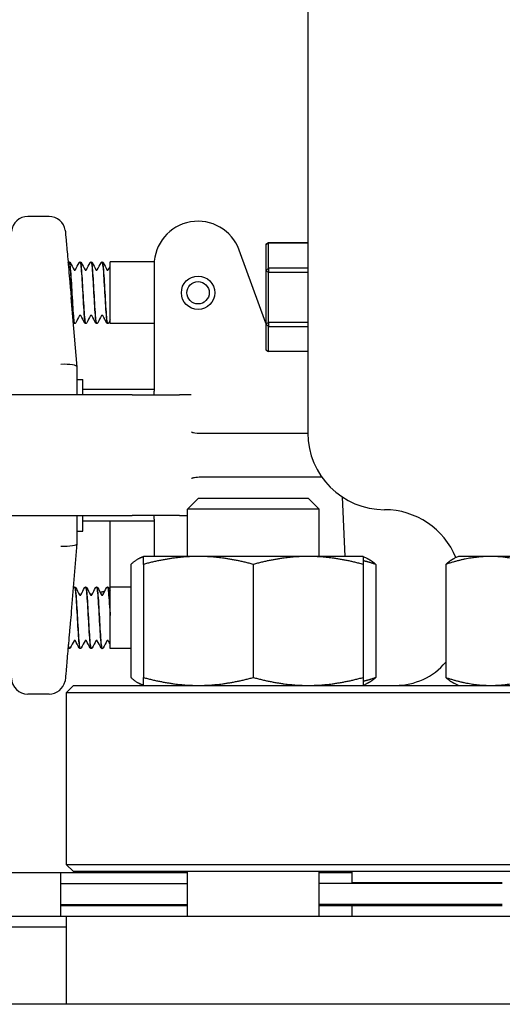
# Model space of a CAD drawing. Header units: inches. Extents: x 24 to 1128, y -74 to 748.
# Tile 455 of 557: x 942.63 to 945.38, y 308.81 to 314.41. Entities that reach past the tile are written whole.
import ezdxf

# ---------------------------------------------------------------- set-up
doc = ezdxf.new("R2010")
doc.units = ezdxf.units.IN
doc.header["$LTSCALE"] = 32
doc.header["$MEASUREMENT"] = 0
doc.layers.add('Visible (ANSI)', color=7, linetype='Continuous', lineweight=30)

msp = doc.modelspace()

# ---------------------------------------------------------------- linework, layer by layer
at = {"layer": 'Visible (ANSI)'}
for p, q in [((944.27104, 316.59141), (944.27104, 312.05766)), ((942.79763, 313.28941), (942.67729, 313.28941)), ((944.03229, 313.12966), (944.04791, 313.13996)), ((944.04791, 313.13982), (944.03229, 313.12966)), ((944.03229, 313.12966), (944.03229, 312.97859)), ((944.04791, 313.13996), (944.04791, 313.13982)), ((944.27104, 313.13996), (944.04791, 313.13996)), ((944.04791, 313.13982), (944.27104, 313.13982)), ((944.04791, 312.99541), (944.04791, 313.13982)), ((944.03229, 312.68208), (943.88096, 313.09785)), ((942.91277, 313.03016), (942.91215, 313.03016)), ((942.97533, 313.03016), (942.97471, 313.03016)), ((943.03789, 313.03016), (943.03727, 313.03016)), ((943.10045, 313.03016), (943.09983, 313.03016)), ((943.14604, 312.68016), (943.14604, 313.03016)), ((943.39667, 313.03016), (943.14604, 313.03016)), ((943.39604, 313.01234), (943.39604, 312.47908)), ((944.03229, 312.97859), (944.04791, 312.99541)), ((944.04791, 312.99541), (944.04791, 312.97191)), ((944.27104, 312.99541), (944.04791, 312.99541)), ((944.04791, 312.97191), (944.03229, 312.97859)), ((944.03229, 312.97859), (944.03229, 312.67909)), ((944.04791, 312.97191), (944.27104, 312.97191)), ((944.04791, 312.68562), (944.04791, 312.97191)), ((942.95852, 312.43233), (942.92393, 312.82775)), ((942.94405, 312.68016), (942.94343, 312.68016)), ((943.00661, 312.68016), (943.00599, 312.68016)), ((943.06917, 312.68016), (943.06855, 312.68016)), ((943.13174, 312.68016), (943.13111, 312.68016)), ((943.39604, 312.68016), (943.14604, 312.68016)), ((944.03229, 312.67909), (944.04791, 312.68562)), ((944.04791, 312.66225), (944.03229, 312.67909)), ((944.03229, 312.67909), (944.03229, 312.53067)), ((944.04791, 312.68562), (944.04791, 312.66225)), ((944.27104, 312.68562), (944.04791, 312.68562)), ((944.04791, 312.66225), (944.27104, 312.66225)), ((944.04791, 312.52037), (944.04791, 312.66225)), ((944.03229, 312.53067), (944.04791, 312.52037)), ((944.27104, 312.52037), (944.04791, 312.52037)), ((942.95852, 312.43233), (942.95854, 312.43216)), ((942.95854, 312.27391), (942.95854, 312.43216)), ((943.39604, 312.47908), (943.39604, 312.29426)), ((942.95854, 312.36141), (942.98979, 312.36141)), ((942.98979, 312.27391), (942.98979, 312.36141)), ((943.27104, 312.27391), (942.14604, 312.27391)), ((943.39604, 312.30516), (942.98979, 312.30516)), ((943.27104, 312.27391), (943.53963, 312.27391)), ((943.39604, 312.27391), (943.39604, 312.29426)), ((943.60772, 312.27391), (943.53963, 312.27391)), ((943.68609, 312.05516), (943.77858, 312.05516)), ((943.77858, 312.05516), (944.2058, 312.05516)), ((944.2058, 312.05516), (944.27105, 312.05516)), ((943.77858, 311.80516), (943.68609, 311.80516)), ((944.2058, 311.80516), (943.77858, 311.80516)), ((944.35126, 311.80516), (944.2058, 311.80516)), ((943.64819, 311.68516), (943.58569, 311.62266)), ((943.64819, 311.68516), (944.27319, 311.68516)), ((944.27319, 311.68516), (944.33569, 311.62266)), ((944.4663, 311.69335), (944.481, 311.35416)), ((942.14604, 311.58641), (943.27104, 311.58641)), ((942.95854, 311.42817), (942.95854, 311.58641)), ((942.98979, 311.49891), (942.98979, 311.58641)), ((943.53963, 311.58641), (943.27104, 311.58641)), ((943.39604, 311.56607), (943.39604, 311.58641)), ((943.53963, 311.58641), (943.58569, 311.58641)), ((944.33569, 311.62266), (943.58569, 311.62266)), ((943.58569, 311.35416), (943.58569, 311.62266)), ((944.33569, 311.35416), (944.33569, 311.62266)), ((943.39604, 311.55516), (942.98979, 311.55516)), ((943.14384, 311.55516), (943.14384, 311.16453)), ((943.39604, 311.56607), (943.39604, 311.38125)), ((942.95854, 311.49891), (942.98979, 311.49891)), ((942.92472, 311.04158), (942.95852, 311.42799)), ((942.95854, 311.42817), (942.95852, 311.42799)), ((943.39604, 311.38125), (943.39604, 311.35416)), ((943.26359, 311.30908), (943.26359, 310.66525)), ((943.33569, 311.35416), (943.31364, 311.34388)), ((943.64819, 311.35416), (943.33569, 311.35416)), ((943.33569, 311.30908), (943.33569, 310.66525)), ((944.27319, 311.35416), (943.64819, 311.35416)), ((943.96069, 311.30908), (943.96069, 310.66525)), ((944.58569, 311.35416), (944.27319, 311.35416)), ((944.58569, 311.35416), (944.60773, 311.34388)), ((944.58569, 311.30908), (944.58569, 310.66525)), ((944.65778, 311.30908), (944.65778, 310.66525)), ((945.0563, 311.30908), (945.0563, 310.66525)), ((945.1284, 311.35416), (945.10635, 311.34388)), ((945.31146, 311.35416), (945.1284, 311.35416)), ((945.91516, 311.35416), (945.31146, 311.35416)), ((942.94405, 311.18016), (942.94343, 311.18016)), ((943.00661, 311.18016), (943.00599, 311.18016)), ((943.06917, 311.18016), (943.06855, 311.18016)), ((943.13174, 311.18016), (943.13111, 311.18016)), ((943.14377, 311.16451), (943.14384, 311.16453)), ((943.14604, 310.83016), (943.14604, 311.18016)), ((943.26359, 311.18016), (943.14604, 311.18016)), ((943.14604, 311.0286), (943.14604, 311.01775)), ((942.90611, 310.83437), (942.90605, 310.8345)), ((942.91277, 310.83016), (942.91215, 310.83016)), ((942.97533, 310.83016), (942.97471, 310.83016)), ((943.03789, 310.83016), (943.03727, 310.83016)), ((943.10045, 310.83016), (943.09983, 310.83016)), ((943.26359, 310.83016), (943.14604, 310.83016)), ((942.9377, 310.62016), (942.89604, 310.5785)), ((951.14604, 310.5785), (942.89604, 310.5785)), ((942.89604, 310.5785), (942.89604, 309.60183)), ((942.9377, 310.62016), (951.10437, 310.62016)), ((943.33569, 310.62016), (943.31364, 310.63044)), ((944.58569, 310.62016), (944.60773, 310.63044)), ((945.1284, 310.62016), (945.10635, 310.63044)), ((942.79763, 310.57091), (942.67729, 310.57091)), ((942.9377, 309.56016), (942.89604, 309.60183)), ((942.89604, 309.60183), (951.14604, 309.60183)), ((943.58569, 309.55266), (939.64604, 309.55266)), ((942.86234, 309.55266), (942.86234, 309.30766)), ((951.10437, 309.56016), (942.9377, 309.56016)), ((943.58569, 309.30766), (943.58569, 309.56016)), ((944.33569, 309.30766), (944.33569, 309.56016)), ((944.52104, 309.55266), (944.33569, 309.55266)), ((944.52104, 309.56016), (944.52104, 309.49766)), ((942.86234, 309.49266), (943.58569, 309.49266)), ((945.3784, 309.49266), (944.33569, 309.49266)), ((944.52104, 309.49766), (945.3784, 309.49766)), ((944.64604, 309.49266), (944.64604, 309.49766)), ((942.86234, 309.37266), (943.58569, 309.37266)), ((942.86234, 309.36766), (943.58569, 309.36766)), ((945.3784, 309.37266), (944.33569, 309.37266)), ((944.33569, 309.36766), (944.52104, 309.36766)), ((944.52104, 309.36766), (944.52104, 309.30766)), ((944.52104, 309.36766), (945.3784, 309.36766)), ((944.64604, 309.36766), (944.64604, 309.37266)), ((939.58354, 309.30766), (942.89604, 309.30766)), ((942.89604, 309.30766), (942.89604, 308.80516)), ((942.89604, 309.30766), (951.14604, 309.30766)), ((942.89604, 309.24516), (939.52104, 309.24516)), ((973.20854, 308.80516), (916.80345, 308.80516))]:
    msp.add_line(p, q, dxfattribs=at)
for radius in [0.095, 0.06375]:
    msp.add_circle((943.64604, 312.85516), radius, dxfattribs=at)
for centre, radius, start, end in [((942.67729, 313.19566), 0.09375, 90, 174.74141), ((942.79763, 313.19566), 0.09375, 9.08773, 90), ((943.64604, 313.01234), 0.25, 20, 180), ((944.70854, 312.05766), 0.4375, 180, 270), ((944.70854, 311.18266), 0.4375, 22.11642, 90), ((944.77104, 310.99516), 0.375, 270, 319.52635), ((942.67729, 310.66466), 0.09375, 181.88915, 270), ((942.79763, 310.66466), 0.09375, 270, 347.63495)]:
    msp.add_arc(centre, radius, start, end, dxfattribs=at)
for centre, major_axis, start_param, end_param in [((942.86479, 312.42807), (0.09375, 0.00409), 0.0089869, 1.5618094), ((942.86479, 311.43226), (-0.09375, 0.00409), 1.5797833, 3.1326057)]:
    msp.add_ellipse(centre, major_axis=major_axis, ratio=0.2058405, start_param=start_param, end_param=end_param, dxfattribs=at)
for points, knots in [([(942.89021, 313.21047), (942.89021, 313.21047), (942.89038, 313.20842), (942.89148, 313.19588), (942.89295, 313.17894), (942.89723, 313.12996), (942.89999, 313.09837), (942.90654, 313.02336), (942.9103, 312.98036), (942.91427, 312.93499)], [1.2086674, 1.2086674, 1.2086674, 1.2086674, 1.3758839, 1.3758839, 1.7193458, 1.7193458, 2.0628667, 2.0628667, 2.4173808, 2.4173808, 2.4173808, 2.4173808]), ([(942.90629, 313.02628), (942.90663, 313.0269), (942.90707, 313.02755), (942.90823, 313.02867), (942.90879, 313.02911), (942.91025, 313.02985), (942.91117, 313.03012), (942.91212, 313.03016)], [0.003701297, 0.003701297, 0.003701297, 0.003701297, 0.024898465, 0.024898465, 0.037820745, 0.037820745, 0.051208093, 0.051208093, 0.051208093, 0.051208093]), ([(942.91212, 313.03011), (942.91247, 313.03016), (942.91282, 313.02987), (942.91317, 313.02924), (942.91625, 313.02368), (942.91933, 312.99155), (942.92241, 312.94509), (942.92549, 312.89869), (942.92857, 312.8391), (942.93165, 312.78902), (942.93472, 312.73899), (942.93779, 312.69963), (942.94087, 312.6859), (942.94172, 312.6821), (942.94257, 312.68029), (942.94343, 312.68037)], [76.966311, 76.966311, 76.966311, 76.966311, 77.0718173, 77.0718173, 77.0718173, 78.0001054, 78.0001054, 78.0001054, 78.927415, 78.927415, 78.927415, 79.8537889, 79.8537889, 79.8537889, 80.1106127, 80.1106127, 80.1106127, 80.1106127]), ([(942.94407, 312.68023), (942.94366, 312.68017), (942.94326, 312.68057), (942.94285, 312.68144), (942.93978, 312.68794), (942.93671, 312.72075), (942.93364, 312.76744), (942.93057, 312.81411), (942.9275, 312.87356), (942.92443, 312.92325), (942.92136, 312.97293), (942.91829, 313.0117), (942.91522, 313.02487), (942.9144, 313.02838), (942.91359, 313.03005), (942.91277, 313.02997)], [-86.396507, -86.396507, -86.396507, -86.396507, -86.2730121, -86.2730121, -86.2730121, -85.3480879, -85.3480879, -85.3480879, -84.4233738, -84.4233738, -84.4233738, -83.4988671, -83.4988671, -83.4988671, -83.2522053, -83.2522053, -83.2522053, -83.2522053]), ([(942.91279, 313.03016), (942.91407, 313.0301), (942.91527, 313.02963), (942.91693, 313.02852), (942.91747, 313.02793), (942.91828, 313.02689), (942.91856, 313.02642), (942.9188, 313.02596)], [0, 0, 0, 0, 0.017960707, 0.017960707, 0.035135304, 0.035135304, 0.051182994, 0.051182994, 0.051182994, 0.051182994]), ([(942.96868, 313.02596), (942.96905, 313.02667), (942.9695, 313.02743), (942.97079, 313.02867), (942.97135, 313.02911), (942.97281, 313.02985), (942.97373, 313.03012), (942.97468, 313.03016)], [0, 0, 0, 0, 0.024898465, 0.024898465, 0.037820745, 0.037820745, 0.051208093, 0.051208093, 0.051208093, 0.051208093]), ([(942.97468, 313.02991), (942.97568, 313.03005), (942.97668, 313.02759), (942.97768, 313.02242), (942.98074, 313.0066), (942.9838, 312.9657), (942.98686, 312.91516), (942.98992, 312.86465), (942.99298, 312.80569), (942.99604, 312.76048), (942.99917, 312.71429), (943.00229, 312.68361), (943.00542, 312.68045), (943.00561, 312.68026), (943.0058, 312.68017), (943.00599, 312.68018)], [83.2494963, 83.2494963, 83.2494963, 83.2494963, 83.5507651, 83.5507651, 83.5507651, 84.4730857, 84.4730857, 84.4730857, 85.3947182, 85.3947182, 85.3947182, 86.3362347, 86.3362347, 86.3362347, 86.393798, 86.393798, 86.393798, 86.393798]), ([(943.00664, 312.68019), (943.00381, 312.68025), (943.00098, 312.70229), (942.99815, 312.73965), (942.99507, 312.78024), (942.992, 312.83795), (942.98893, 312.89084), (942.98585, 312.94372), (942.98278, 312.99055), (942.97971, 313.01353), (942.97825, 313.02444), (942.97679, 313.02986), (942.97533, 313.02984)], [-92.6796923, -92.6796923, -92.6796923, -92.6796923, -91.8271132, -91.8271132, -91.8271132, -90.9008742, -90.9008742, -90.9008742, -89.9748609, -89.9748609, -89.9748609, -89.5353906, -89.5353906, -89.5353906, -89.5353906]), ([(942.97536, 313.03016), (942.97663, 313.0301), (942.97783, 313.02963), (942.97949, 313.02852), (942.98004, 313.02793), (942.98084, 313.02689), (942.98112, 313.02642), (942.98136, 313.02596)], [0, 0, 0, 0, 0.017960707, 0.017960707, 0.035135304, 0.035135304, 0.051182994, 0.051182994, 0.051182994, 0.051182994]), ([(943.03124, 313.02596), (943.03161, 313.02667), (943.03206, 313.02743), (943.03335, 313.02867), (943.03391, 313.02911), (943.03537, 313.02985), (943.03629, 313.03012), (943.03724, 313.03016)], [0, 0, 0, 0, 0.024898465, 0.024898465, 0.037820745, 0.037820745, 0.051208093, 0.051208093, 0.051208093, 0.051208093]), ([(943.03724, 313.02984), (943.03899, 313.02986), (943.04074, 313.02207), (943.04249, 313.00671), (943.04556, 312.9797), (943.04863, 312.92996), (943.0517, 312.87636), (943.05477, 312.82286), (943.05784, 312.76677), (943.0609, 312.72931), (943.06345, 312.69817), (943.066, 312.68052), (943.06855, 312.68026)], [89.5326816, 89.5326816, 89.5326816, 89.5326816, 90.0591077, 90.0591077, 90.0591077, 90.9847722, 90.9847722, 90.9847722, 91.9087566, 91.9087566, 91.9087566, 92.6769833, 92.6769833, 92.6769833, 92.6769833]), ([(943.0692, 312.6804), (943.06706, 312.6805), (943.06491, 312.69252), (943.06277, 312.71509), (943.05969, 312.74754), (943.05661, 312.80103), (943.05353, 312.85515), (943.05045, 312.90927), (943.04738, 312.96274), (943.0443, 312.99519), (943.04216, 313.0177), (943.04003, 313.02973), (943.03789, 313.02993)], [-98.9628776, -98.9628776, -98.9628776, -98.9628776, -98.3173276, -98.3173276, -98.3173276, -97.3894346, -97.3894346, -97.3894346, -96.461786, -96.461786, -96.461786, -95.8185759, -95.8185759, -95.8185759, -95.8185759]), ([(943.03792, 313.03016), (943.0392, 313.0301), (943.04039, 313.02963), (943.04205, 313.02852), (943.0426, 313.02793), (943.0434, 313.02689), (943.04368, 313.02642), (943.04392, 313.02596)], [0, 0, 0, 0, 0.017960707, 0.017960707, 0.035135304, 0.035135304, 0.051182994, 0.051182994, 0.051182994, 0.051182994]), ([(943.0938, 313.02596), (943.09417, 313.02667), (943.09463, 313.02743), (943.09591, 313.02867), (943.09648, 313.02911), (943.09793, 313.02985), (943.09885, 313.03012), (943.09981, 313.03016)], [0, 0, 0, 0, 0.024898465, 0.024898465, 0.037820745, 0.037820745, 0.051208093, 0.051208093, 0.051208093, 0.051208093]), ([(943.09981, 313.03005), (943.10231, 313.0299), (943.1048, 313.01312), (943.1073, 312.98317), (943.11036, 312.94652), (943.11342, 312.89101), (943.11648, 312.83754), (943.11956, 312.78364), (943.12264, 312.73309), (943.12573, 312.70518), (943.12752, 312.68891), (943.12932, 312.68055), (943.13111, 312.68047)], [95.8158669, 95.8158669, 95.8158669, 95.8158669, 96.5689115, 96.5689115, 96.5689115, 97.4902398, 97.4902398, 97.4902398, 98.4189217, 98.4189217, 98.4189217, 98.9601686, 98.9601686, 98.9601686, 98.9601686]), ([(943.13176, 312.6805), (943.13035, 312.68039), (943.12893, 312.68541), (943.12752, 312.69564), (943.12443, 312.71794), (943.12135, 312.76446), (943.11826, 312.81742), (943.11517, 312.87036), (943.11209, 312.92846), (943.10901, 312.9695), (943.10615, 313.00743), (943.1033, 313.02995), (943.10045, 313.03014)], [-105.2460629, -105.2460629, -105.2460629, -105.2460629, -104.8196437, -104.8196437, -104.8196437, -103.8899654, -103.8899654, -103.8899654, -102.9605503, -102.9605503, -102.9605503, -102.1017612, -102.1017612, -102.1017612, -102.1017612]), ([(943.10048, 313.03016), (943.10176, 313.0301), (943.10296, 313.02963), (943.10462, 313.02852), (943.10516, 313.02793), (943.10596, 313.02689), (943.10625, 313.02642), (943.10649, 313.02596)], [0, 0, 0, 0, 0.017960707, 0.017960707, 0.035135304, 0.035135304, 0.051182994, 0.051182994, 0.051182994, 0.051182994]), ([(942.91427, 312.93499), (942.91448, 312.9326), (942.91469, 312.9302), (942.91581, 312.91752), (942.91674, 312.9072), (942.91923, 312.87974), (942.92082, 312.86257), (942.92284, 312.84011), (942.9233, 312.83488), (942.92382, 312.82901), (942.92387, 312.82838), (942.92393, 312.82775)], [0.05166308, 0.05166308, 0.05166308, 0.05166308, 0.07036558, 0.07036558, 0.15060424, 0.15060424, 0.28322209, 0.28322209, 0.32342002, 0.32342002, 0.3282584, 0.3282584, 0.3282584, 0.3282584]), ([(942.93996, 312.98562), (942.94, 312.98556), (942.94011, 312.98539), (942.94065, 312.98488), (942.94103, 312.98457), (942.94217, 312.98403), (942.94295, 312.98383), (942.94374, 312.98383)], [0.008751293, 0.008751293, 0.008751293, 0.008751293, 0.024017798, 0.024017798, 0.03673453, 0.03673453, 0.049915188, 0.049915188, 0.049915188, 0.049915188]), ([(942.94374, 312.98383), (942.94494, 312.98383), (942.94607, 312.98433), (942.94714, 312.98512), (942.94736, 312.98541), (942.94751, 312.98562), (942.94753, 312.98565), (942.94753, 312.98565)], [0, 0, 0, 0, 0.02017106, 0.02017106, 0.036592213, 0.036592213, 0.045399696, 0.045399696, 0.045399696, 0.045399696]), ([(943.00253, 312.98562), (943.00256, 312.98556), (943.00268, 312.98539), (943.00321, 312.98488), (943.0036, 312.98457), (943.00473, 312.98403), (943.00551, 312.98383), (943.0063, 312.98383)], [0.008751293, 0.008751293, 0.008751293, 0.008751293, 0.024017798, 0.024017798, 0.03673453, 0.03673453, 0.049915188, 0.049915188, 0.049915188, 0.049915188]), ([(943.0063, 312.98383), (943.00751, 312.98383), (943.00863, 312.98433), (943.0097, 312.98512), (943.00992, 312.98541), (943.01007, 312.98562), (943.01009, 312.98565), (943.01009, 312.98565)], [0, 0, 0, 0, 0.02017106, 0.02017106, 0.036592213, 0.036592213, 0.045399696, 0.045399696, 0.045399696, 0.045399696]), ([(943.06509, 312.98562), (943.06512, 312.98556), (943.06524, 312.98539), (943.06577, 312.98488), (943.06616, 312.98457), (943.0673, 312.98403), (943.06807, 312.98383), (943.06886, 312.98383)], [0.008751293, 0.008751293, 0.008751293, 0.008751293, 0.024017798, 0.024017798, 0.03673453, 0.03673453, 0.049915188, 0.049915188, 0.049915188, 0.049915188]), ([(943.06886, 312.98383), (943.07007, 312.98383), (943.07119, 312.98433), (943.07227, 312.98512), (943.07248, 312.98541), (943.07263, 312.98562), (943.07265, 312.98565), (943.07265, 312.98565)], [0, 0, 0, 0, 0.02017106, 0.02017106, 0.036592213, 0.036592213, 0.045399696, 0.045399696, 0.045399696, 0.045399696]), ([(943.12765, 312.98562), (943.12769, 312.98556), (943.1278, 312.98539), (943.12834, 312.98488), (943.12872, 312.98457), (943.12986, 312.98403), (943.13064, 312.98383), (943.13142, 312.98383)], [0.008751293, 0.008751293, 0.008751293, 0.008751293, 0.024017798, 0.024017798, 0.03673453, 0.03673453, 0.049915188, 0.049915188, 0.049915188, 0.049915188]), ([(943.13142, 312.98383), (943.13263, 312.98383), (943.13375, 312.98433), (943.13483, 312.98512), (943.13504, 312.98541), (943.13519, 312.98562), (943.13521, 312.98565), (943.13521, 312.98565)], [0, 0, 0, 0, 0.02017106, 0.02017106, 0.036592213, 0.036592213, 0.045399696, 0.045399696, 0.045399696, 0.045399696]), ([(942.97502, 312.7265), (942.97381, 312.7265), (942.97269, 312.726), (942.97161, 312.72521), (942.9714, 312.72492), (942.97125, 312.72471), (942.97123, 312.72468), (942.97123, 312.72468)], [0, 0, 0, 0, 0.02017106, 0.02017106, 0.036592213, 0.036592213, 0.045399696, 0.045399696, 0.045399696, 0.045399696]), ([(942.97879, 312.7247), (942.97876, 312.72477), (942.97864, 312.72494), (942.97811, 312.72545), (942.97772, 312.72576), (942.97659, 312.72629), (942.97581, 312.7265), (942.97502, 312.7265)], [0.008751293, 0.008751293, 0.008751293, 0.008751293, 0.024017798, 0.024017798, 0.03673453, 0.03673453, 0.049915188, 0.049915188, 0.049915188, 0.049915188]), ([(943.03758, 312.7265), (943.03637, 312.7265), (943.03525, 312.726), (943.03418, 312.72521), (943.03396, 312.72492), (943.03381, 312.72471), (943.03379, 312.72468), (943.03379, 312.72468)], [0, 0, 0, 0, 0.02017106, 0.02017106, 0.036592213, 0.036592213, 0.045399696, 0.045399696, 0.045399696, 0.045399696]), ([(943.04135, 312.7247), (943.04132, 312.72477), (943.04121, 312.72494), (943.04067, 312.72545), (943.04029, 312.72576), (943.03915, 312.72629), (943.03837, 312.7265), (943.03758, 312.7265)], [0.008751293, 0.008751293, 0.008751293, 0.008751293, 0.024017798, 0.024017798, 0.03673453, 0.03673453, 0.049915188, 0.049915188, 0.049915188, 0.049915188]), ([(943.10014, 312.7265), (943.09894, 312.7265), (943.09782, 312.726), (943.09674, 312.72521), (943.09653, 312.72492), (943.09638, 312.72471), (943.09636, 312.72468), (943.09636, 312.72468)], [0, 0, 0, 0, 0.02017106, 0.02017106, 0.036592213, 0.036592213, 0.045399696, 0.045399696, 0.045399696, 0.045399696]), ([(943.10392, 312.7247), (943.10388, 312.72477), (943.10377, 312.72494), (943.10323, 312.72545), (943.10285, 312.72576), (943.10171, 312.72629), (943.10093, 312.7265), (943.10014, 312.7265)], [0.008751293, 0.008751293, 0.008751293, 0.008751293, 0.024017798, 0.024017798, 0.03673453, 0.03673453, 0.049915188, 0.049915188, 0.049915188, 0.049915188]), ([(942.9434, 312.68016), (942.94212, 312.68023), (942.94092, 312.6807), (942.93926, 312.6818), (942.93872, 312.6824), (942.93792, 312.68344), (942.93764, 312.68391), (942.93739, 312.68437)], [0, 0, 0, 0, 0.017960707, 0.017960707, 0.035135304, 0.035135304, 0.051182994, 0.051182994, 0.051182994, 0.051182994]), ([(942.95008, 312.68437), (942.94971, 312.68366), (942.94925, 312.6829), (942.94797, 312.68165), (942.94741, 312.68121), (942.94595, 312.68048), (942.94503, 312.68021), (942.94407, 312.68016)], [0, 0, 0, 0, 0.024898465, 0.024898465, 0.037820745, 0.037820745, 0.051208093, 0.051208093, 0.051208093, 0.051208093]), ([(943.00596, 312.68016), (943.00469, 312.68023), (943.00349, 312.6807), (943.00183, 312.6818), (943.00128, 312.6824), (943.00048, 312.68344), (943.0002, 312.68391), (942.99996, 312.68437)], [0, 0, 0, 0, 0.017960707, 0.017960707, 0.035135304, 0.035135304, 0.051182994, 0.051182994, 0.051182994, 0.051182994]), ([(943.01264, 312.68437), (943.01227, 312.68366), (943.01182, 312.6829), (943.01053, 312.68165), (943.00997, 312.68121), (943.00851, 312.68048), (943.00759, 312.68021), (943.00664, 312.68016)], [0, 0, 0, 0, 0.024898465, 0.024898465, 0.037820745, 0.037820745, 0.051208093, 0.051208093, 0.051208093, 0.051208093]), ([(943.06852, 312.68016), (943.06725, 312.68023), (943.06605, 312.6807), (943.06439, 312.6818), (943.06384, 312.6824), (943.06304, 312.68344), (943.06276, 312.68391), (943.06252, 312.68437)], [0, 0, 0, 0, 0.017960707, 0.017960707, 0.035135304, 0.035135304, 0.051182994, 0.051182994, 0.051182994, 0.051182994]), ([(943.07521, 312.68437), (943.07483, 312.68366), (943.07438, 312.6829), (943.07309, 312.68165), (943.07253, 312.68121), (943.07107, 312.68048), (943.07015, 312.68021), (943.0692, 312.68016)], [0, 0, 0, 0, 0.024898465, 0.024898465, 0.037820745, 0.037820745, 0.051208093, 0.051208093, 0.051208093, 0.051208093]), ([(943.13109, 312.68016), (943.12981, 312.68023), (943.12861, 312.6807), (943.12695, 312.6818), (943.12641, 312.6824), (943.1256, 312.68344), (943.12532, 312.68391), (943.12508, 312.68437)], [0, 0, 0, 0, 0.017960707, 0.017960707, 0.035135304, 0.035135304, 0.051182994, 0.051182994, 0.051182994, 0.051182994]), ([(943.13777, 312.68437), (943.13739, 312.68366), (943.13694, 312.6829), (943.13565, 312.68165), (943.13509, 312.68121), (943.13364, 312.68048), (943.13271, 312.68021), (943.13176, 312.68016)], [0, 0, 0, 0, 0.024898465, 0.024898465, 0.037820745, 0.037820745, 0.051208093, 0.051208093, 0.051208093, 0.051208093]), ([(943.6094, 312.06298), (943.60944, 312.06295), (943.60949, 312.06292), (943.61068, 312.06224), (943.61186, 312.06159), (943.61306, 312.06096)], [-0.369912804, -0.369912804, -0.369912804, -0.369912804, -0.369497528, -0.369497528, -0.358790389, -0.358790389, -0.358790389, -0.358790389]), ([(943.61306, 312.06096), (943.61356, 312.0607), (943.61407, 312.0605), (943.61992, 312.05827), (943.63278, 312.05646), (943.6659, 312.05531), (943.6757, 312.05516), (943.68609, 312.05516)], [0.01027275, 0.01027275, 0.01027275, 0.01027275, 0.01655356, 0.01655356, 0.11390533, 0.11390533, 0.15067112, 0.15067112, 0.15067112, 0.15067112]), ([(943.61306, 311.79936), (943.61186, 311.79874), (943.61068, 311.79809), (943.60949, 311.7974), (943.60944, 311.79738), (943.6094, 311.79735)], [-0.020840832, -0.020840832, -0.020840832, -0.020840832, 0, 0, 0.000807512, 0.000807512, 0.000807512, 0.000807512]), ([(943.68609, 311.80516), (943.67006, 311.80516), (943.65546, 311.80483), (943.62884, 311.80315), (943.62027, 311.80185), (943.61461, 311.80006), (943.61374, 311.79972), (943.61306, 311.79936)], [0, 0, 0, 0, 0.14044728, 0.14044728, 0.29472543, 0.29472543, 0.32889511, 0.32889511, 0.32889511, 0.32889511]), ([(942.93739, 311.17596), (942.93777, 311.17667), (942.93822, 311.17743), (942.93951, 311.17867), (942.94007, 311.17911), (942.94153, 311.17985), (942.94245, 311.18012), (942.9434, 311.18016)], [0, 0, 0, 0, 0.024898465, 0.024898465, 0.037820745, 0.037820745, 0.051208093, 0.051208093, 0.051208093, 0.051208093]), ([(942.9434, 311.17996), (942.94563, 311.17984), (942.94786, 311.16676), (942.95008, 311.14248), (942.95315, 311.10904), (942.95622, 311.05515), (942.95929, 311.00123), (942.96236, 310.94735), (942.96542, 310.8947), (942.96849, 310.86319), (942.97056, 310.84189), (942.97264, 310.83059), (942.97471, 310.83041)], [80.1079037, 80.1079037, 80.1079037, 80.1079037, 80.7792692, 80.7792692, 80.7792692, 81.7038978, 81.7038978, 81.7038978, 82.6277161, 82.6277161, 82.6277161, 83.2522053, 83.2522053, 83.2522053, 83.2522053]), ([(942.97536, 310.83049), (942.97373, 310.83044), (942.97211, 310.83712), (942.97049, 310.85045), (942.96741, 310.87569), (942.96434, 310.92416), (942.96127, 310.97747), (942.9582, 311.03077), (942.95513, 311.08765), (942.95206, 311.12654), (942.94939, 311.16034), (942.94672, 311.17985), (942.94405, 311.1801)], [-89.5380996, -89.5380996, -89.5380996, -89.5380996, -89.0490707, -89.0490707, -89.0490707, -88.1235008, -88.1235008, -88.1235008, -87.1981489, -87.1981489, -87.1981489, -86.393798, -86.393798, -86.393798, -86.393798]), ([(942.94407, 311.18016), (942.94535, 311.1801), (942.94655, 311.17963), (942.94821, 311.17852), (942.94876, 311.17793), (942.94956, 311.17689), (942.94984, 311.17642), (942.95008, 311.17596)], [0, 0, 0, 0, 0.017960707, 0.017960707, 0.035135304, 0.035135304, 0.051182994, 0.051182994, 0.051182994, 0.051182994]), ([(942.99996, 311.17596), (943.00033, 311.17667), (943.00078, 311.17743), (943.00207, 311.17867), (943.00263, 311.17911), (943.00409, 311.17985), (943.00501, 311.18012), (943.00596, 311.18016)], [0, 0, 0, 0, 0.024898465, 0.024898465, 0.037820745, 0.037820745, 0.051208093, 0.051208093, 0.051208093, 0.051208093]), ([(943.00596, 311.18015), (943.00888, 311.18013), (943.0118, 311.15655), (943.01472, 311.11713), (943.01781, 311.07536), (943.0209, 311.01682), (943.02399, 310.964), (943.02708, 310.9113), (943.03016, 310.86554), (943.03325, 310.84424), (943.03459, 310.83498), (943.03593, 310.83044), (943.03727, 310.83048)], [86.391089, 86.391089, 86.391089, 86.391089, 87.270336, 87.270336, 87.270336, 88.2020629, 88.2020629, 88.2020629, 89.131595, 89.131595, 89.131595, 89.5353906, 89.5353906, 89.5353906, 89.5353906]), ([(943.03792, 310.8304), (943.03697, 310.83027), (943.03601, 310.83249), (943.03506, 310.83718), (943.03198, 310.85235), (943.02891, 310.89298), (943.02583, 310.94361), (943.02275, 310.99422), (943.01968, 311.05364), (943.0166, 311.09923), (943.01352, 311.14481), (943.01045, 311.17551), (943.00737, 311.17965), (943.00712, 311.17999), (943.00686, 311.18015), (943.00661, 311.18013)], [-95.8212849, -95.8212849, -95.8212849, -95.8212849, -95.5343789, -95.5343789, -95.5343789, -94.6072107, -94.6072107, -94.6072107, -93.6802788, -93.6802788, -93.6802788, -92.7535806, -92.7535806, -92.7535806, -92.6769833, -92.6769833, -92.6769833, -92.6769833]), ([(943.00664, 311.18016), (943.00791, 311.1801), (943.00911, 311.17963), (943.01077, 311.17852), (943.01132, 311.17793), (943.01212, 311.17689), (943.0124, 311.17642), (943.01264, 311.17596)], [0, 0, 0, 0, 0.017960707, 0.017960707, 0.035135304, 0.035135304, 0.051182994, 0.051182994, 0.051182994, 0.051182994]), ([(943.06252, 311.17596), (943.06289, 311.17667), (943.06335, 311.17743), (943.06463, 311.17867), (943.06519, 311.17911), (943.06665, 311.17985), (943.06757, 311.18012), (943.06852, 311.18016)], [0, 0, 0, 0, 0.024898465, 0.024898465, 0.037820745, 0.037820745, 0.051208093, 0.051208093, 0.051208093, 0.051208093]), ([(943.06852, 311.18006), (943.06905, 311.18014), (943.06957, 311.17949), (943.07009, 311.17809), (943.07325, 311.16954), (943.07642, 311.1331), (943.07958, 311.08334), (943.08268, 311.03469), (943.08577, 310.97456), (943.08886, 310.92606), (943.09194, 310.87778), (943.09502, 310.84217), (943.0981, 310.8328), (943.09868, 310.83105), (943.09926, 310.83022), (943.09983, 310.83028)], [92.6742743, 92.6742743, 92.6742743, 92.6742743, 92.8312256, 92.8312256, 92.8312256, 93.7846953, 93.7846953, 93.7846953, 94.7168163, 94.7168163, 94.7168163, 95.6446581, 95.6446581, 95.6446581, 95.8185759, 95.8185759, 95.8185759, 95.8185759]), ([(943.10048, 310.83019), (943.10024, 310.83016), (943.1, 310.8303), (943.09975, 310.8306), (943.09667, 310.83441), (943.09359, 310.86493), (943.0905, 310.9105), (943.08742, 310.95606), (943.08434, 311.01558), (943.08126, 311.06634), (943.07818, 311.11708), (943.0751, 311.15785), (943.07201, 311.17309), (943.07107, 311.17777), (943.07012, 311.18001), (943.06917, 311.17992)], [-102.1044703, -102.1044703, -102.1044703, -102.1044703, -102.0313957, -102.0313957, -102.0313957, -101.1024988, -101.1024988, -101.1024988, -100.173857, -100.173857, -100.173857, -99.2454675, -99.2454675, -99.2454675, -98.9601686, -98.9601686, -98.9601686, -98.9601686]), ([(943.0692, 311.18016), (943.07048, 311.1801), (943.07168, 311.17963), (943.07333, 311.17852), (943.07388, 311.17793), (943.07468, 311.17689), (943.07496, 311.17642), (943.07521, 311.17596)], [0, 0, 0, 0, 0.017960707, 0.017960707, 0.035135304, 0.035135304, 0.051182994, 0.051182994, 0.051182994, 0.051182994]), ([(943.12508, 311.17596), (943.12546, 311.17667), (943.12591, 311.17743), (943.12719, 311.17867), (943.12776, 311.17911), (943.12921, 311.17985), (943.13014, 311.18012), (943.13109, 311.18016)], [0, 0, 0, 0, 0.024898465, 0.024898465, 0.037820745, 0.037820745, 0.051208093, 0.051208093, 0.051208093, 0.051208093]), ([(943.13109, 311.17986), (943.13236, 311.17998), (943.13363, 311.17595), (943.1349, 311.16764), (943.13797, 311.14763), (943.14103, 311.10329), (943.1441, 311.05135), (943.14474, 311.04037), (943.14539, 311.0291), (943.14604, 311.01775)], [98.9574596, 98.9574596, 98.9574596, 98.9574596, 99.3407992, 99.3407992, 99.3407992, 100.2638967, 100.2638967, 100.2638967, 100.4589833, 100.4589833, 100.4589833, 100.4589833]), ([(943.14604, 311.0286), (943.14295, 311.08238), (943.13986, 311.1319), (943.13678, 311.15821), (943.1351, 311.17253), (943.13342, 311.17979), (943.13174, 311.17983)], [-106.6798007, -106.6798007, -106.6798007, -106.6798007, -105.7495879, -105.7495879, -105.7495879, -105.2433539, -105.2433539, -105.2433539, -105.2433539]), ([(943.13176, 311.18016), (943.13304, 311.1801), (943.13424, 311.17963), (943.1359, 311.17852), (943.13644, 311.17793), (943.13725, 311.17689), (943.13753, 311.17642), (943.13777, 311.17596)], [0, 0, 0, 0, 0.017960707, 0.017960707, 0.035135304, 0.035135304, 0.051182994, 0.051182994, 0.051182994, 0.051182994]), ([(942.97124, 311.13562), (942.97128, 311.13556), (942.97139, 311.13539), (942.97193, 311.13488), (942.97231, 311.13457), (942.97345, 311.13403), (942.97423, 311.13383), (942.97502, 311.13383)], [0.008751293, 0.008751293, 0.008751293, 0.008751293, 0.024017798, 0.024017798, 0.03673453, 0.03673453, 0.049915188, 0.049915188, 0.049915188, 0.049915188]), ([(942.97502, 311.13383), (942.97623, 311.13383), (942.97735, 311.13433), (942.97842, 311.13512), (942.97864, 311.13541), (942.97879, 311.13562), (942.97881, 311.13565), (942.97881, 311.13565)], [0, 0, 0, 0, 0.02017106, 0.02017106, 0.036592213, 0.036592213, 0.045399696, 0.045399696, 0.045399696, 0.045399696]), ([(943.03381, 311.13562), (943.03384, 311.13556), (943.03396, 311.13539), (943.03449, 311.13488), (943.03488, 311.13457), (943.03601, 311.13403), (943.03679, 311.13383), (943.03758, 311.13383)], [0.008751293, 0.008751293, 0.008751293, 0.008751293, 0.024017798, 0.024017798, 0.03673453, 0.03673453, 0.049915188, 0.049915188, 0.049915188, 0.049915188]), ([(943.03758, 311.13383), (943.03879, 311.13383), (943.03991, 311.13433), (943.04099, 311.13512), (943.0412, 311.13541), (943.04135, 311.13562), (943.04137, 311.13565), (943.04137, 311.13565)], [0, 0, 0, 0, 0.02017106, 0.02017106, 0.036592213, 0.036592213, 0.045399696, 0.045399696, 0.045399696, 0.045399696]), ([(943.09637, 311.13562), (943.09641, 311.13556), (943.09652, 311.13539), (943.09706, 311.13488), (943.09744, 311.13457), (943.09858, 311.13403), (943.09935, 311.13383), (943.10014, 311.13383)], [0.008751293, 0.008751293, 0.008751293, 0.008751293, 0.024017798, 0.024017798, 0.03673453, 0.03673453, 0.049915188, 0.049915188, 0.049915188, 0.049915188]), ([(943.10014, 311.13383), (943.10135, 311.13383), (943.10247, 311.13433), (943.10355, 311.13512), (943.10376, 311.13541), (943.10391, 311.13562), (943.10393, 311.13565), (943.10393, 311.13565)], [0, 0, 0, 0, 0.02017106, 0.02017106, 0.036592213, 0.036592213, 0.045399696, 0.045399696, 0.045399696, 0.045399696]), ([(942.92472, 311.04158), (942.92467, 311.04102), (942.92462, 311.04046), (942.92267, 311.01828), (942.92063, 310.99673), (942.91744, 310.96239), (942.91626, 310.94959), (942.91475, 310.93285), (942.9144, 310.92888), (942.91405, 310.92492)], [-0.00429657, -0.00429657, -0.00429657, -0.00429657, 0, 0, 0.16568567, 0.16568567, 0.26480212, 0.26480212, 0.29565933, 0.29565933, 0.29565933, 0.29565933]), ([(942.91405, 310.92492), (942.9101, 310.88031), (942.90635, 310.83786), (942.89964, 310.76218), (942.89676, 310.72964), (942.89225, 310.67888), (942.89067, 310.66109), (942.88942, 310.64702), (942.88921, 310.64459), (942.88921, 310.64459)], [0, 0, 0, 0, 0.3480138, 0.3480138, 0.6950932, 0.6950932, 1.0409541, 1.0409541, 1.2230225, 1.2230225, 1.2230225, 1.2230225]), ([(942.94374, 310.8765), (942.94253, 310.8765), (942.94141, 310.876), (942.94033, 310.87521), (942.94012, 310.87492), (942.93997, 310.87471), (942.93995, 310.87468), (942.93995, 310.87468)], [0, 0, 0, 0, 0.02017106, 0.02017106, 0.036592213, 0.036592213, 0.045399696, 0.045399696, 0.045399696, 0.045399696]), ([(942.94751, 310.8747), (942.94748, 310.87477), (942.94736, 310.87494), (942.94683, 310.87545), (942.94644, 310.87576), (942.9453, 310.87629), (942.94453, 310.8765), (942.94374, 310.8765)], [0.008751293, 0.008751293, 0.008751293, 0.008751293, 0.024017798, 0.024017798, 0.03673453, 0.03673453, 0.049915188, 0.049915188, 0.049915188, 0.049915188]), ([(943.0063, 310.8765), (943.00509, 310.8765), (943.00397, 310.876), (943.0029, 310.87521), (943.00268, 310.87492), (943.00253, 310.87471), (943.00251, 310.87468), (943.00251, 310.87468)], [0, 0, 0, 0, 0.02017106, 0.02017106, 0.036592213, 0.036592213, 0.045399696, 0.045399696, 0.045399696, 0.045399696]), ([(943.01007, 310.8747), (943.01004, 310.87477), (943.00992, 310.87494), (943.00939, 310.87545), (943.009, 310.87576), (943.00787, 310.87629), (943.00709, 310.8765), (943.0063, 310.8765)], [0.008751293, 0.008751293, 0.008751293, 0.008751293, 0.024017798, 0.024017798, 0.03673453, 0.03673453, 0.049915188, 0.049915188, 0.049915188, 0.049915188]), ([(943.06886, 310.8765), (943.06766, 310.8765), (943.06653, 310.876), (943.06546, 310.87521), (943.06524, 310.87492), (943.06509, 310.87471), (943.06507, 310.87468), (943.06507, 310.87468)], [0, 0, 0, 0, 0.02017106, 0.02017106, 0.036592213, 0.036592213, 0.045399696, 0.045399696, 0.045399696, 0.045399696]), ([(943.07264, 310.8747), (943.0726, 310.87477), (943.07249, 310.87494), (943.07195, 310.87545), (943.07157, 310.87576), (943.07043, 310.87629), (943.06965, 310.8765), (943.06886, 310.8765)], [0.008751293, 0.008751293, 0.008751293, 0.008751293, 0.024017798, 0.024017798, 0.03673453, 0.03673453, 0.049915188, 0.049915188, 0.049915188, 0.049915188]), ([(943.13142, 310.8765), (943.13022, 310.8765), (943.1291, 310.876), (943.12802, 310.87521), (943.12781, 310.87492), (943.12766, 310.87471), (943.12764, 310.87468), (943.12764, 310.87468)], [0, 0, 0, 0, 0.02017106, 0.02017106, 0.036592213, 0.036592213, 0.045399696, 0.045399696, 0.045399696, 0.045399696]), ([(943.1352, 310.8747), (943.13516, 310.87477), (943.13505, 310.87494), (943.13451, 310.87545), (943.13413, 310.87576), (943.13299, 310.87629), (943.13221, 310.8765), (943.13142, 310.8765)], [0.008751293, 0.008751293, 0.008751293, 0.008751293, 0.024017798, 0.024017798, 0.03673453, 0.03673453, 0.049915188, 0.049915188, 0.049915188, 0.049915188]), ([(942.91212, 310.83016), (942.91084, 310.83023), (942.90964, 310.8307), (942.90798, 310.8318), (942.90744, 310.8324), (942.90663, 310.83344), (942.90635, 310.83391), (942.90611, 310.83437)], [0, 0, 0, 0, 0.017960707, 0.017960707, 0.035135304, 0.035135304, 0.051182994, 0.051182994, 0.051182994, 0.051182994]), ([(942.9188, 310.83437), (942.91843, 310.83366), (942.91797, 310.8329), (942.91669, 310.83165), (942.91612, 310.83121), (942.91467, 310.83048), (942.91375, 310.83021), (942.91279, 310.83016)], [0, 0, 0, 0, 0.024898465, 0.024898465, 0.037820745, 0.037820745, 0.051208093, 0.051208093, 0.051208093, 0.051208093]), ([(942.97468, 310.83016), (942.9734, 310.83023), (942.97221, 310.8307), (942.97055, 310.8318), (942.97, 310.8324), (942.9692, 310.83344), (942.96892, 310.83391), (942.96868, 310.83437)], [0, 0, 0, 0, 0.017960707, 0.017960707, 0.035135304, 0.035135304, 0.051182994, 0.051182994, 0.051182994, 0.051182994]), ([(942.98136, 310.83437), (942.98099, 310.83366), (942.98053, 310.8329), (942.97925, 310.83165), (942.97869, 310.83121), (942.97723, 310.83048), (942.97631, 310.83021), (942.97536, 310.83016)], [0, 0, 0, 0, 0.024898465, 0.024898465, 0.037820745, 0.037820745, 0.051208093, 0.051208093, 0.051208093, 0.051208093]), ([(943.03724, 310.83016), (943.03597, 310.83023), (943.03477, 310.8307), (943.03311, 310.8318), (943.03256, 310.8324), (943.03176, 310.83344), (943.03148, 310.83391), (943.03124, 310.83437)], [0, 0, 0, 0, 0.017960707, 0.017960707, 0.035135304, 0.035135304, 0.051182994, 0.051182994, 0.051182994, 0.051182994]), ([(943.04392, 310.83437), (943.04355, 310.83366), (943.0431, 310.8329), (943.04181, 310.83165), (943.04125, 310.83121), (943.03979, 310.83048), (943.03887, 310.83021), (943.03792, 310.83016)], [0, 0, 0, 0, 0.024898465, 0.024898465, 0.037820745, 0.037820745, 0.051208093, 0.051208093, 0.051208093, 0.051208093]), ([(943.09981, 310.83016), (943.09853, 310.83023), (943.09733, 310.8307), (943.09567, 310.8318), (943.09512, 310.8324), (943.09432, 310.83344), (943.09404, 310.83391), (943.0938, 310.83437)], [0, 0, 0, 0, 0.017960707, 0.017960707, 0.035135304, 0.035135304, 0.051182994, 0.051182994, 0.051182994, 0.051182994]), ([(943.10649, 310.83437), (943.10611, 310.83366), (943.10566, 310.8329), (943.10437, 310.83165), (943.10381, 310.83121), (943.10235, 310.83048), (943.10143, 310.83021), (943.10048, 310.83016)], [0, 0, 0, 0, 0.024898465, 0.024898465, 0.037820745, 0.037820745, 0.051208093, 0.051208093, 0.051208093, 0.051208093])]:
    msp.add_open_spline(points, degree=3, knots=knots, dxfattribs=at)
for points in [[(942.9188, 313.02596), (942.92584, 313.01251), (942.9329, 312.99906), (942.93996, 312.98562)], [(942.94752, 312.98564), (942.95459, 312.99907), (942.96163, 313.01251), (942.96868, 313.02596)], [(942.98136, 313.02596), (942.98841, 313.01251), (942.99546, 312.99906), (943.00253, 312.98562)], [(943.01008, 312.98564), (943.01715, 312.99907), (943.0242, 313.01251), (943.03124, 313.02596)], [(943.04392, 313.02596), (943.05097, 313.01251), (943.05802, 312.99906), (943.06509, 312.98562)], [(943.07265, 312.98564), (943.07971, 312.99907), (943.08676, 313.01251), (943.0938, 313.02596)], [(943.10649, 313.02596), (943.11353, 313.01251), (943.12058, 312.99906), (943.12765, 312.98562)], [(943.13521, 312.98564), (943.13882, 312.99251), (943.14243, 312.99939), (943.14604, 313.00626)], [(942.97124, 312.72469), (942.96417, 312.71125), (942.95712, 312.69782), (942.95008, 312.68437)], [(942.99996, 312.68437), (942.99291, 312.69782), (942.98586, 312.71127), (942.97879, 312.7247)], [(943.0338, 312.72469), (943.02673, 312.71125), (943.01968, 312.69782), (943.01264, 312.68437)], [(943.06252, 312.68437), (943.05547, 312.69782), (943.04842, 312.71127), (943.04135, 312.7247)], [(943.09636, 312.72469), (943.0893, 312.71125), (943.08225, 312.69782), (943.07521, 312.68437)], [(943.12508, 312.68437), (943.11804, 312.69782), (943.11099, 312.71127), (943.10392, 312.7247)], [(942.93739, 312.68437), (942.93703, 312.68508), (942.93666, 312.68578), (942.93629, 312.68648)], [(943.14604, 312.70015), (943.14328, 312.69489), (943.14052, 312.68963), (943.13777, 312.68437)], [(942.93629, 311.17384), (942.93666, 311.17455), (942.93703, 311.17525), (942.93739, 311.17596)], [(942.95008, 311.17596), (942.95713, 311.16251), (942.96418, 311.14906), (942.97124, 311.13562)], [(942.9788, 311.13564), (942.98587, 311.14907), (942.99292, 311.16251), (942.99996, 311.17596)], [(943.01264, 311.17596), (943.01969, 311.16251), (943.02674, 311.14906), (943.03381, 311.13562)], [(943.04136, 311.13564), (943.04843, 311.14907), (943.05548, 311.16251), (943.06252, 311.17596)], [(943.07521, 311.17596), (943.08225, 311.16251), (943.0893, 311.14906), (943.09637, 311.13562)], [(943.10393, 311.13564), (943.11099, 311.14907), (943.11804, 311.16251), (943.12508, 311.17596)], [(943.13777, 311.17596), (943.14052, 311.17069), (943.14328, 311.16543), (943.14604, 311.16018)], [(942.93995, 310.87469), (942.93289, 310.86125), (942.92584, 310.84782), (942.9188, 310.83437)], [(942.96868, 310.83437), (942.96163, 310.84782), (942.95458, 310.86127), (942.94751, 310.8747)], [(943.00252, 310.87469), (942.99545, 310.86125), (942.9884, 310.84782), (942.98136, 310.83437)], [(943.03124, 310.83437), (943.02419, 310.84782), (943.01714, 310.86127), (943.01007, 310.8747)], [(943.06508, 310.87469), (943.05801, 310.86125), (943.05097, 310.84782), (943.04392, 310.83437)], [(943.0938, 310.83437), (943.08676, 310.84782), (943.0797, 310.86127), (943.07264, 310.8747)], [(943.12764, 310.87469), (943.12058, 310.86125), (943.11353, 310.84782), (943.10649, 310.83437)], [(943.14604, 310.85407), (943.14243, 310.86095), (943.13882, 310.86783), (943.1352, 310.8747)], [(942.90739, 310.84998), (942.90898, 310.8373), (942.91056, 310.83035), (942.91215, 310.83021)], [(942.91279, 310.83036), (942.91108, 310.83045), (942.90937, 310.83821), (942.90766, 310.8528)]]:
    msp.add_open_spline(points, degree=3, dxfattribs=at)
for points, weights in [([(943.33569, 311.35165), (943.30207, 311.34374), (943.26359, 311.30908)], [1.01375847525, 1.02892942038, 1]), ([(943.33569, 311.30908), (943.33569, 311.35416), (943.33569, 311.35416)], [1, 1.0379548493, 1]), ([(943.64819, 311.35416), (943.50316, 311.35416), (943.33569, 311.30908)], [1, 1.0379548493, 1]), ([(943.96069, 311.30908), (943.79322, 311.35416), (943.64819, 311.35416)], [1, 1.0379548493, 1]), ([(944.27319, 311.35416), (944.12816, 311.35416), (943.96069, 311.30908)], [1, 1.0379548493, 1]), ([(944.58569, 311.30908), (944.41822, 311.35416), (944.27319, 311.35416)], [1, 1.0379548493, 1]), ([(944.58569, 311.35416), (944.58569, 311.35416), (944.58569, 311.30908)], [1, 1.0379548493, 1]), ([(944.65778, 311.30908), (944.62057, 311.32135), (944.58569, 311.33015)], [1, 1.01005189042, 1.01477953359]), ([(944.60773, 311.34388), (944.63139, 311.33285), (944.65778, 311.30908)], [1.01895290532, 1.01965956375, 1]), ([(945.31146, 311.35416), (945.19304, 311.35416), (945.0563, 311.30908)], [1, 1.0379548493, 1]), ([(945.0563, 311.30908), (945.08269, 311.33285), (945.10635, 311.34388)], [1, 1.01965956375, 1.01895290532]), ([(945.56661, 311.30908), (945.42988, 311.35416), (945.31146, 311.35416)], [1, 1.0379548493, 1]), ([(943.03241, 311.13829), (943.03818, 311.13944), (943.044, 311.14065)], [1.01568092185, 1.01518330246, 1.01461056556]), ([(943.08854, 311.15053), (943.10174, 311.15365), (943.11517, 311.15705)], [1.00922665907, 1.00734936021, 1.00511062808]), ([(943.14384, 311.16453), (943.14384, 311.16445), (943.14384, 311.16436)], [1, 1.00006029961, 1.00012040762]), ([(943.26359, 310.66525), (943.30207, 310.63058), (943.33569, 310.62268)], [1, 1.02892942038, 1.01375847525]), ([(943.33569, 310.62016), (943.33569, 310.62016), (943.33569, 310.66525)], [1, 1.0379548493, 1]), ([(943.33569, 310.66525), (943.50316, 310.62016), (943.64819, 310.62016)], [1, 1.0379548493, 1]), ([(943.64819, 310.62016), (943.79322, 310.62016), (943.96069, 310.66525)], [1, 1.0379548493, 1]), ([(943.96069, 310.66525), (944.12816, 310.62016), (944.27319, 310.62016)], [1, 1.0379548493, 1]), ([(944.27319, 310.62016), (944.41822, 310.62016), (944.58569, 310.66525)], [1, 1.0379548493, 1]), ([(944.58569, 310.64418), (944.62057, 310.65298), (944.65778, 310.66525)], [1.01477953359, 1.01005189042, 1]), ([(944.58569, 310.66525), (944.58569, 310.62016), (944.58569, 310.62016)], [1, 1.0379548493, 1]), ([(944.65778, 310.66525), (944.63139, 310.64148), (944.60773, 310.63044)], [1, 1.01965956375, 1.01895290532]), ([(945.10635, 310.63044), (945.08269, 310.64148), (945.0563, 310.66525)], [1.01895290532, 1.01965956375, 1]), ([(945.0563, 310.66525), (945.19304, 310.62016), (945.31146, 310.62016)], [1, 1.0379548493, 1]), ([(945.31146, 310.62016), (945.42988, 310.62016), (945.56661, 310.66525)], [1, 1.0379548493, 1])]:
    msp.add_rational_spline(points, weights, degree=2, dxfattribs=at)

doc.saveas('drawing.dxf')
